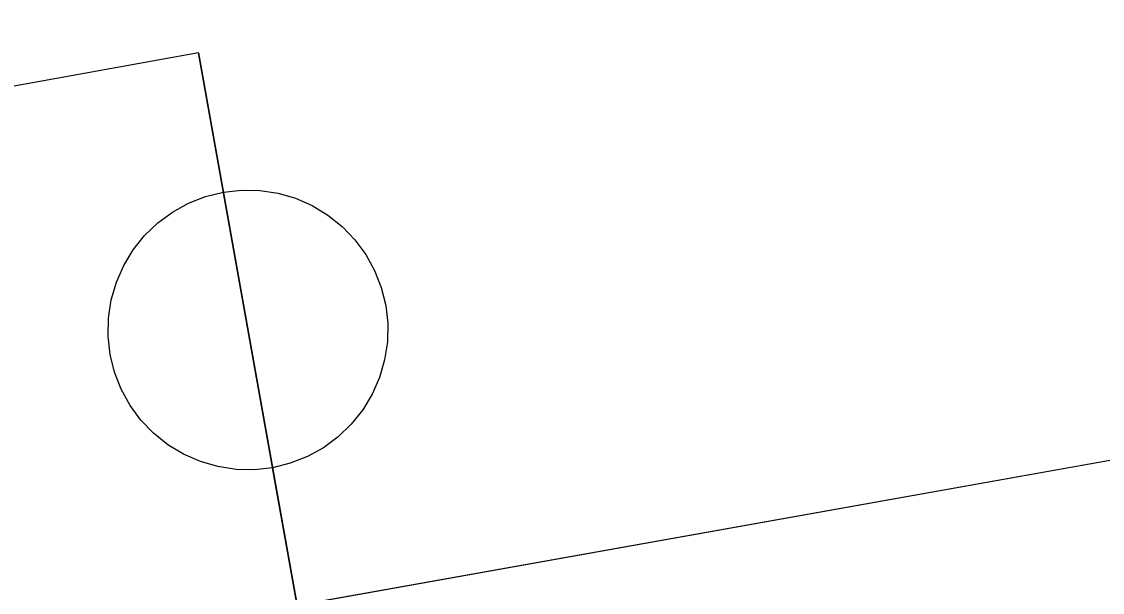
# Model space of a CAD drawing. Extents: x 6540402 to 6566579, y 5525343 to 5532423.
# Drawn here: x 6560428.336 to 6560430.267, y 5529253.562 to 5529254.582 of the extents above; entities that cross this region are included whole.
import ezdxf

# ---------------------------------------------------------------- set-up
doc = ezdxf.new("R2010")
doc.units = 0
for name, color, linetype in [('IR_ps_geometria', 7, 'Continuous'), ('T_plan_koziol oporowy', 7, 'Continuous'), ('TOR_PS_T-tory projektowane', 7, 'Continuous')]:
    doc.layers.add(name, color=color, linetype=linetype)

msp = doc.modelspace()

# ---------------------------------------------------------------- linework, layer by layer
at = {"layer": 'IR_ps_geometria'}
msp.add_lwpolyline([(6560428.8719, 5529253.2926), (6560428.7841, 5529253.7848), (6560428.7516, 5529253.7812), (6560428.7189, 5529253.7818), (6560428.6865, 5529253.7867), (6560428.6551, 5529253.7958), (6560428.6252, 5529253.8089), (6560428.5972, 5529253.8259), (6560428.5716, 5529253.8463), (6560428.549, 5529253.8698), (6560428.5296, 5529253.8962), (6560428.5138, 5529253.9248), (6560428.5019, 5529253.9553), (6560428.494, 5529253.987), (6560428.4904, 5529254.0195), (6560428.4911, 5529254.0522), (6560428.496, 5529254.0846), (6560428.5051, 5529254.116), (6560428.5182, 5529254.1459), (6560428.5351, 5529254.1739), (6560428.5555, 5529254.1995), (6560428.5791, 5529254.2221), (6560428.6054, 5529254.2415), (6560428.634, 5529254.2573), (6560428.6645, 5529254.2692), (6560428.6962, 5529254.277), (6560428.7287, 5529254.2807), (6560428.7614, 5529254.28), (6560428.7938, 5529254.2751), (6560428.8252, 5529254.266), (6560428.8551, 5529254.2529), (6560428.8831, 5529254.236), (6560428.9087, 5529254.2156), (6560428.9313, 5529254.192), (6560428.9507, 5529254.1657), (6560428.9665, 5529254.137), (6560428.9784, 5529254.1066), (6560428.9863, 5529254.0748), (6560428.9899, 5529254.0423), (6560428.9892, 5529254.0096), (6560428.9843, 5529253.9773), (6560428.9752, 5529253.9459), (6560428.9621, 5529253.9159), (6560428.9452, 5529253.8879), (6560428.9248, 5529253.8624), (6560428.9012, 5529253.8397), (6560428.8749, 5529253.8204), (6560428.8463, 5529253.8046), (6560428.8158, 5529253.7927), (6560428.7841, 5529253.7848), (6560428.828, 5529253.5387)], dxfattribs=at)
msp.add_lwpolyline([(6560428.8719, 5529253.2926), (6560428.7841, 5529253.7848), (6560428.7516, 5529253.7812), (6560428.7189, 5529253.7818), (6560428.6865, 5529253.7867), (6560428.6551, 5529253.7958), (6560428.6252, 5529253.8089), (6560428.5972, 5529253.8259), (6560428.5716, 5529253.8463), (6560428.549, 5529253.8698), (6560428.5296, 5529253.8962), (6560428.5138, 5529253.9248), (6560428.5019, 5529253.9553), (6560428.494, 5529253.987), (6560428.4904, 5529254.0195), (6560428.4911, 5529254.0522), (6560428.496, 5529254.0846), (6560428.5051, 5529254.116), (6560428.5182, 5529254.1459), (6560428.5351, 5529254.1739), (6560428.5555, 5529254.1995), (6560428.5791, 5529254.2221), (6560428.6054, 5529254.2415), (6560428.634, 5529254.2573), (6560428.6645, 5529254.2692), (6560428.6962, 5529254.277), (6560428.7287, 5529254.2807), (6560428.7614, 5529254.28), (6560428.7938, 5529254.2751), (6560428.8252, 5529254.266), (6560428.8551, 5529254.2529), (6560428.8831, 5529254.236), (6560428.9087, 5529254.2156), (6560428.9313, 5529254.192), (6560428.9507, 5529254.1657), (6560428.9665, 5529254.137), (6560428.9784, 5529254.1066), (6560428.9863, 5529254.0748), (6560428.9899, 5529254.0423), (6560428.9892, 5529254.0096), (6560428.9843, 5529253.9773), (6560428.9752, 5529253.9459), (6560428.9621, 5529253.9159), (6560428.9452, 5529253.8879), (6560428.9248, 5529253.8624), (6560428.9012, 5529253.8397), (6560428.8749, 5529253.8204), (6560428.8463, 5529253.8046), (6560428.8158, 5529253.7927), (6560428.7841, 5529253.7848), (6560428.828, 5529253.5387)], dxfattribs=at)
msp.add_lwpolyline([(6560428.8719, 5529253.2926), (6560428.7841, 5529253.7848), (6560428.7516, 5529253.7812), (6560428.7189, 5529253.7818), (6560428.6865, 5529253.7867), (6560428.6551, 5529253.7958), (6560428.6252, 5529253.8089), (6560428.5972, 5529253.8259), (6560428.5716, 5529253.8463), (6560428.549, 5529253.8698), (6560428.5296, 5529253.8962), (6560428.5138, 5529253.9248), (6560428.5019, 5529253.9553), (6560428.494, 5529253.987), (6560428.4904, 5529254.0195), (6560428.4911, 5529254.0522), (6560428.496, 5529254.0846), (6560428.5051, 5529254.116), (6560428.5182, 5529254.1459), (6560428.5351, 5529254.1739), (6560428.5555, 5529254.1995), (6560428.5791, 5529254.2221), (6560428.6054, 5529254.2415), (6560428.634, 5529254.2573), (6560428.6645, 5529254.2692), (6560428.6962, 5529254.277), (6560428.7287, 5529254.2807), (6560428.7614, 5529254.28), (6560428.7938, 5529254.2751), (6560428.8252, 5529254.266), (6560428.8551, 5529254.2529), (6560428.8831, 5529254.236), (6560428.9087, 5529254.2156), (6560428.9313, 5529254.192), (6560428.9507, 5529254.1657), (6560428.9665, 5529254.137), (6560428.9784, 5529254.1066), (6560428.9863, 5529254.0748), (6560428.9899, 5529254.0423), (6560428.9892, 5529254.0096), (6560428.9843, 5529253.9773), (6560428.9752, 5529253.9459), (6560428.9621, 5529253.9159), (6560428.9452, 5529253.8879), (6560428.9248, 5529253.8624), (6560428.9012, 5529253.8397), (6560428.8749, 5529253.8204), (6560428.8463, 5529253.8046), (6560428.8158, 5529253.7927), (6560428.7841, 5529253.7848), (6560428.828, 5529253.5387)], dxfattribs=at)
msp.add_lwpolyline([(6560428.8719, 5529253.2926), (6560428.7841, 5529253.7848), (6560428.7516, 5529253.7812), (6560428.7189, 5529253.7818), (6560428.6865, 5529253.7867), (6560428.6551, 5529253.7958), (6560428.6252, 5529253.8089), (6560428.5972, 5529253.8259), (6560428.5716, 5529253.8463), (6560428.549, 5529253.8698), (6560428.5296, 5529253.8962), (6560428.5138, 5529253.9248), (6560428.5019, 5529253.9553), (6560428.494, 5529253.987), (6560428.4904, 5529254.0195), (6560428.4911, 5529254.0522), (6560428.496, 5529254.0846), (6560428.5051, 5529254.116), (6560428.5182, 5529254.1459), (6560428.5351, 5529254.1739), (6560428.5555, 5529254.1995), (6560428.5791, 5529254.2221), (6560428.6054, 5529254.2415), (6560428.634, 5529254.2573), (6560428.6645, 5529254.2692), (6560428.6962, 5529254.277), (6560428.7287, 5529254.2807), (6560428.7614, 5529254.28), (6560428.7938, 5529254.2751), (6560428.8252, 5529254.266), (6560428.8551, 5529254.2529), (6560428.8831, 5529254.236), (6560428.9087, 5529254.2156), (6560428.9313, 5529254.192), (6560428.9507, 5529254.1657), (6560428.9665, 5529254.137), (6560428.9784, 5529254.1066), (6560428.9863, 5529254.0748), (6560428.9899, 5529254.0423), (6560428.9892, 5529254.0096), (6560428.9843, 5529253.9773), (6560428.9752, 5529253.9459), (6560428.9621, 5529253.9159), (6560428.9452, 5529253.8879), (6560428.9248, 5529253.8624), (6560428.9012, 5529253.8397), (6560428.8749, 5529253.8204), (6560428.8463, 5529253.8046), (6560428.8158, 5529253.7927), (6560428.7841, 5529253.7848), (6560428.828, 5529253.5387)], dxfattribs=at)
msp.add_lwpolyline([(6560428.8719, 5529253.2926), (6560428.7841, 5529253.7848), (6560428.7516, 5529253.7812), (6560428.7189, 5529253.7818), (6560428.6865, 5529253.7867), (6560428.6551, 5529253.7958), (6560428.6252, 5529253.8089), (6560428.5972, 5529253.8259), (6560428.5716, 5529253.8463), (6560428.549, 5529253.8698), (6560428.5296, 5529253.8962), (6560428.5138, 5529253.9248), (6560428.5019, 5529253.9553), (6560428.494, 5529253.987), (6560428.4904, 5529254.0195), (6560428.4911, 5529254.0522), (6560428.496, 5529254.0846), (6560428.5051, 5529254.116), (6560428.5182, 5529254.1459), (6560428.5351, 5529254.1739), (6560428.5555, 5529254.1995), (6560428.5791, 5529254.2221), (6560428.6054, 5529254.2415), (6560428.634, 5529254.2573), (6560428.6645, 5529254.2692), (6560428.6962, 5529254.277), (6560428.7287, 5529254.2807), (6560428.7614, 5529254.28), (6560428.7938, 5529254.2751), (6560428.8252, 5529254.266), (6560428.8551, 5529254.2529), (6560428.8831, 5529254.236), (6560428.9087, 5529254.2156), (6560428.9313, 5529254.192), (6560428.9507, 5529254.1657), (6560428.9665, 5529254.137), (6560428.9784, 5529254.1066), (6560428.9863, 5529254.0748), (6560428.9899, 5529254.0423), (6560428.9892, 5529254.0096), (6560428.9843, 5529253.9773), (6560428.9752, 5529253.9459), (6560428.9621, 5529253.9159), (6560428.9452, 5529253.8879), (6560428.9248, 5529253.8624), (6560428.9012, 5529253.8397), (6560428.8749, 5529253.8204), (6560428.8463, 5529253.8046), (6560428.8158, 5529253.7927), (6560428.7841, 5529253.7848), (6560428.828, 5529253.5387)], dxfattribs=at)
msp.add_lwpolyline([(6560428.8719, 5529253.2926), (6560428.7841, 5529253.7848), (6560428.7516, 5529253.7812), (6560428.7189, 5529253.7818), (6560428.6865, 5529253.7867), (6560428.6551, 5529253.7958), (6560428.6252, 5529253.8089), (6560428.5972, 5529253.8259), (6560428.5716, 5529253.8463), (6560428.549, 5529253.8698), (6560428.5296, 5529253.8962), (6560428.5138, 5529253.9248), (6560428.5019, 5529253.9553), (6560428.494, 5529253.987), (6560428.4904, 5529254.0195), (6560428.4911, 5529254.0522), (6560428.496, 5529254.0846), (6560428.5051, 5529254.116), (6560428.5182, 5529254.1459), (6560428.5351, 5529254.1739), (6560428.5555, 5529254.1995), (6560428.5791, 5529254.2221), (6560428.6054, 5529254.2415), (6560428.634, 5529254.2573), (6560428.6645, 5529254.2692), (6560428.6962, 5529254.277), (6560428.7287, 5529254.2807), (6560428.7614, 5529254.28), (6560428.7938, 5529254.2751), (6560428.8252, 5529254.266), (6560428.8551, 5529254.2529), (6560428.8831, 5529254.236), (6560428.9087, 5529254.2156), (6560428.9313, 5529254.192), (6560428.9507, 5529254.1657), (6560428.9665, 5529254.137), (6560428.9784, 5529254.1066), (6560428.9863, 5529254.0748), (6560428.9899, 5529254.0423), (6560428.9892, 5529254.0096), (6560428.9843, 5529253.9773), (6560428.9752, 5529253.9459), (6560428.9621, 5529253.9159), (6560428.9452, 5529253.8879), (6560428.9248, 5529253.8624), (6560428.9012, 5529253.8397), (6560428.8749, 5529253.8204), (6560428.8463, 5529253.8046), (6560428.8158, 5529253.7927), (6560428.7841, 5529253.7848), (6560428.828, 5529253.5387)], dxfattribs=at)
msp.add_lwpolyline([(6560428.8719, 5529253.2926), (6560428.7841, 5529253.7848), (6560428.7516, 5529253.7812), (6560428.7189, 5529253.7818), (6560428.6865, 5529253.7867), (6560428.6551, 5529253.7958), (6560428.6252, 5529253.8089), (6560428.5972, 5529253.8259), (6560428.5716, 5529253.8463), (6560428.549, 5529253.8698), (6560428.5296, 5529253.8962), (6560428.5138, 5529253.9248), (6560428.5019, 5529253.9553), (6560428.494, 5529253.987), (6560428.4904, 5529254.0195), (6560428.4911, 5529254.0522), (6560428.496, 5529254.0846), (6560428.5051, 5529254.116), (6560428.5182, 5529254.1459), (6560428.5351, 5529254.1739), (6560428.5555, 5529254.1995), (6560428.5791, 5529254.2221), (6560428.6054, 5529254.2415), (6560428.634, 5529254.2573), (6560428.6645, 5529254.2692), (6560428.6962, 5529254.277), (6560428.7287, 5529254.2807), (6560428.7614, 5529254.28), (6560428.7938, 5529254.2751), (6560428.8252, 5529254.266), (6560428.8551, 5529254.2529), (6560428.8831, 5529254.236), (6560428.9087, 5529254.2156), (6560428.9313, 5529254.192), (6560428.9507, 5529254.1657), (6560428.9665, 5529254.137), (6560428.9784, 5529254.1066), (6560428.9863, 5529254.0748), (6560428.9899, 5529254.0423), (6560428.9892, 5529254.0096), (6560428.9843, 5529253.9773), (6560428.9752, 5529253.9459), (6560428.9621, 5529253.9159), (6560428.9452, 5529253.8879), (6560428.9248, 5529253.8624), (6560428.9012, 5529253.8397), (6560428.8749, 5529253.8204), (6560428.8463, 5529253.8046), (6560428.8158, 5529253.7927), (6560428.7841, 5529253.7848), (6560428.828, 5529253.5387)], dxfattribs=at)
msp.add_lwpolyline([(6560428.8719, 5529253.2926), (6560428.7841, 5529253.7848), (6560428.7516, 5529253.7812), (6560428.7189, 5529253.7818), (6560428.6865, 5529253.7867), (6560428.6551, 5529253.7958), (6560428.6252, 5529253.8089), (6560428.5972, 5529253.8259), (6560428.5716, 5529253.8463), (6560428.549, 5529253.8698), (6560428.5296, 5529253.8962), (6560428.5138, 5529253.9248), (6560428.5019, 5529253.9553), (6560428.494, 5529253.987), (6560428.4904, 5529254.0195), (6560428.4911, 5529254.0522), (6560428.496, 5529254.0846), (6560428.5051, 5529254.116), (6560428.5182, 5529254.1459), (6560428.5351, 5529254.1739), (6560428.5555, 5529254.1995), (6560428.5791, 5529254.2221), (6560428.6054, 5529254.2415), (6560428.634, 5529254.2573), (6560428.6645, 5529254.2692), (6560428.6962, 5529254.277), (6560428.7287, 5529254.2807), (6560428.7614, 5529254.28), (6560428.7938, 5529254.2751), (6560428.8252, 5529254.266), (6560428.8551, 5529254.2529), (6560428.8831, 5529254.236), (6560428.9087, 5529254.2156), (6560428.9313, 5529254.192), (6560428.9507, 5529254.1657), (6560428.9665, 5529254.137), (6560428.9784, 5529254.1066), (6560428.9863, 5529254.0748), (6560428.9899, 5529254.0423), (6560428.9892, 5529254.0096), (6560428.9843, 5529253.9773), (6560428.9752, 5529253.9459), (6560428.9621, 5529253.9159), (6560428.9452, 5529253.8879), (6560428.9248, 5529253.8624), (6560428.9012, 5529253.8397), (6560428.8749, 5529253.8204), (6560428.8463, 5529253.8046), (6560428.8158, 5529253.7927), (6560428.7841, 5529253.7848), (6560428.828, 5529253.5387)], dxfattribs=at)
msp.add_lwpolyline([(6560428.8719, 5529253.2926), (6560428.7841, 5529253.7848), (6560428.7516, 5529253.7812), (6560428.7189, 5529253.7818), (6560428.6865, 5529253.7867), (6560428.6551, 5529253.7958), (6560428.6252, 5529253.8089), (6560428.5972, 5529253.8259), (6560428.5716, 5529253.8463), (6560428.549, 5529253.8698), (6560428.5296, 5529253.8962), (6560428.5138, 5529253.9248), (6560428.5019, 5529253.9553), (6560428.494, 5529253.987), (6560428.4904, 5529254.0195), (6560428.4911, 5529254.0522), (6560428.496, 5529254.0846), (6560428.5051, 5529254.116), (6560428.5182, 5529254.1459), (6560428.5351, 5529254.1739), (6560428.5555, 5529254.1995), (6560428.5791, 5529254.2221), (6560428.6054, 5529254.2415), (6560428.634, 5529254.2573), (6560428.6645, 5529254.2692), (6560428.6962, 5529254.277), (6560428.7287, 5529254.2807), (6560428.7614, 5529254.28), (6560428.7938, 5529254.2751), (6560428.8252, 5529254.266), (6560428.8551, 5529254.2529), (6560428.8831, 5529254.236), (6560428.9087, 5529254.2156), (6560428.9313, 5529254.192), (6560428.9507, 5529254.1657), (6560428.9665, 5529254.137), (6560428.9784, 5529254.1066), (6560428.9863, 5529254.0748), (6560428.9899, 5529254.0423), (6560428.9892, 5529254.0096), (6560428.9843, 5529253.9773), (6560428.9752, 5529253.9459), (6560428.9621, 5529253.9159), (6560428.9452, 5529253.8879), (6560428.9248, 5529253.8624), (6560428.9012, 5529253.8397), (6560428.8749, 5529253.8204), (6560428.8463, 5529253.8046), (6560428.8158, 5529253.7927), (6560428.7841, 5529253.7848), (6560428.828, 5529253.5387)], dxfattribs=at)
msp.add_lwpolyline([(6560428.8719, 5529253.2926), (6560428.7841, 5529253.7848), (6560428.7516, 5529253.7812), (6560428.7189, 5529253.7818), (6560428.6865, 5529253.7867), (6560428.6551, 5529253.7958), (6560428.6252, 5529253.8089), (6560428.5972, 5529253.8259), (6560428.5716, 5529253.8463), (6560428.549, 5529253.8698), (6560428.5296, 5529253.8962), (6560428.5138, 5529253.9248), (6560428.5019, 5529253.9553), (6560428.494, 5529253.987), (6560428.4904, 5529254.0195), (6560428.4911, 5529254.0522), (6560428.496, 5529254.0846), (6560428.5051, 5529254.116), (6560428.5182, 5529254.1459), (6560428.5351, 5529254.1739), (6560428.5555, 5529254.1995), (6560428.5791, 5529254.2221), (6560428.6054, 5529254.2415), (6560428.634, 5529254.2573), (6560428.6645, 5529254.2692), (6560428.6962, 5529254.277), (6560428.7287, 5529254.2807), (6560428.7614, 5529254.28), (6560428.7938, 5529254.2751), (6560428.8252, 5529254.266), (6560428.8551, 5529254.2529), (6560428.8831, 5529254.236), (6560428.9087, 5529254.2156), (6560428.9313, 5529254.192), (6560428.9507, 5529254.1657), (6560428.9665, 5529254.137), (6560428.9784, 5529254.1066), (6560428.9863, 5529254.0748), (6560428.9899, 5529254.0423), (6560428.9892, 5529254.0096), (6560428.9843, 5529253.9773), (6560428.9752, 5529253.9459), (6560428.9621, 5529253.9159), (6560428.9452, 5529253.8879), (6560428.9248, 5529253.8624), (6560428.9012, 5529253.8397), (6560428.8749, 5529253.8204), (6560428.8463, 5529253.8046), (6560428.8158, 5529253.7927), (6560428.7841, 5529253.7848), (6560428.828, 5529253.5387)], dxfattribs=at)
at = {"layer": 'T_plan_koziol oporowy'}
msp.add_line((6560428.6519, 5529254.5255), (6560429.0032, 5529252.5566), dxfattribs=at)
msp.add_lwpolyline([(6560394.5472, 5529246.4097), (6560429.0032, 5529252.5566), (6560428.6519, 5529254.5255), (6560394.2008, 5529248.3511)], close=True, dxfattribs=at)
at = {"layer": 'TOR_PS_T-tory projektowane'}
for q in [(6560399.2942, 5529248.2701), (6560428.828, 5529253.5387)]:
    msp.add_line((6560448.8459, 5529257.1098), q, dxfattribs=at)

doc.saveas('drawing.dxf')
